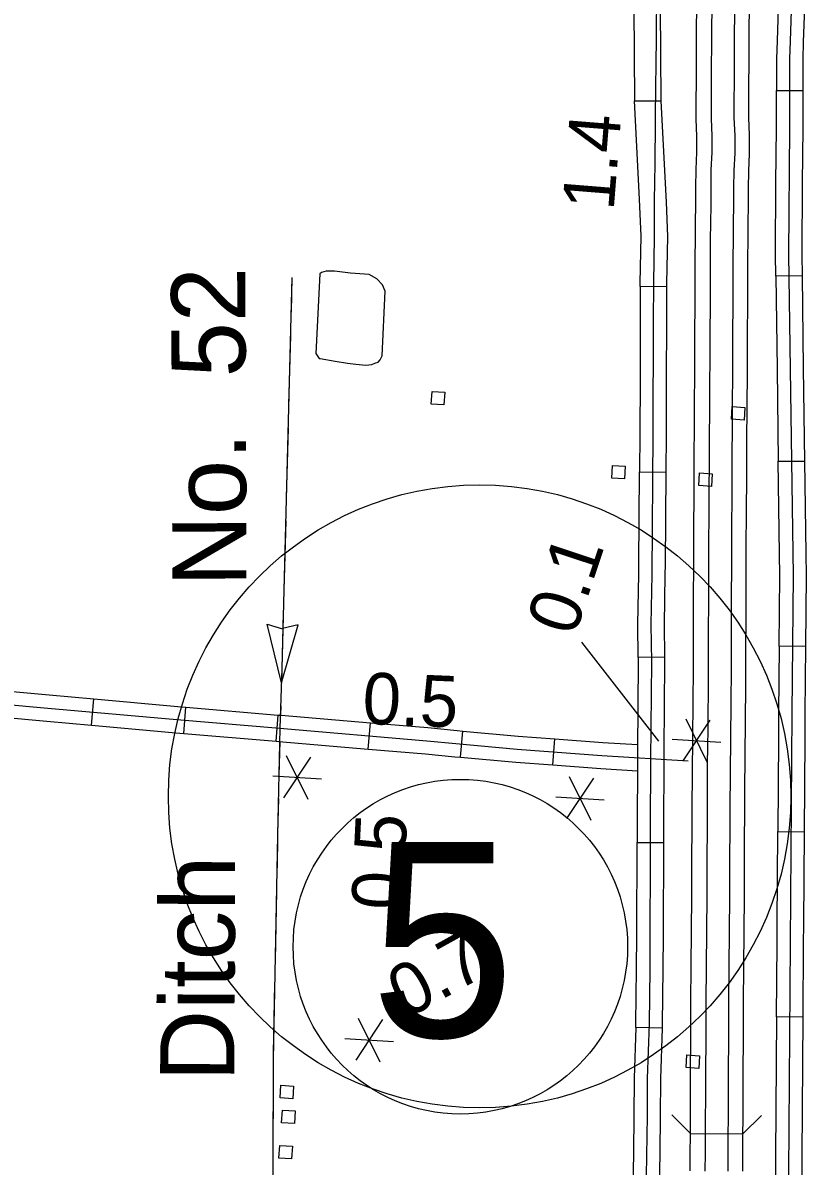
# Model space of a CAD drawing. Extents: x 1366406 to 1373462, y 376856 to 381998.
# Drawn here: x 1369290.1 to 1369362.5, y 380160 to 380265.6 of the extents above; entities that cross this region are included whole.
import ezdxf

# ---------------------------------------------------------------- set-up
doc = ezdxf.new("R2010")
doc.units = 0
for name, color, linetype in [('19', 7, 'Continuous'), ('31', 7, 'Continuous'), ('32', 7, 'Continuous'), ('35', 7, 'Continuous'), ('39', 7, 'Continuous'), ('43', 7, 'Continuous'), ('48', 7, 'Continuous'), ('56', 7, 'Continuous'), ('63', 7, 'Continuous'), ('R_Draft', 7, 'Continuous')]:
    doc.layers.add(name, color=color, linetype=linetype)

msp = doc.modelspace()

# ---------------------------------------------------------------- linework, layer by layer
at = {"layer": '19'}
for points in [[(1369351.73, 380159.6), (1369351.74, 380161.25), (1369351.75, 380162.9), (1369351.76, 380164.54), (1369351.77, 380166.18), (1369351.77, 380167.82), (1369351.78, 380169.47), (1369351.79, 380171.11), (1369351.8, 380172.74), (1369351.8, 380174.38), (1369351.81, 380176.02), (1369351.82, 380177.66), (1369351.84, 380179.29), (1369351.85, 380180.92), (1369351.87, 380182.54), (1369351.88, 380184.16), (1369351.89, 380185.77), (1369351.9, 380187.39), (1369351.9, 380189.01), (1369351.91, 380190.63), (1369351.92, 380192.26), (1369351.93, 380193.89), (1369351.94, 380195.52), (1369351.95, 380197.15), (1369351.97, 380198.79), (1369351.99, 380200.4), (1369352, 380202), (1369352.01, 380203.6), (1369352.03, 380205.2), (1369352.03, 380206.79), (1369352.03, 380208.38), (1369352.04, 380209.99), (1369352.04, 380211.6), (1369352.06, 380216.43), (1369352.06, 380218.04), (1369352.07, 380219.66), (1369352.09, 380221.28), (1369352.1, 380222.9), (1369352.1, 380224.51), (1369352.11, 380226.13), (1369352.12, 380227.75), (1369352.13, 380229.37), (1369352.14, 380230.99), (1369352.16, 380232.6), (1369352.17, 380234.21), (1369352.17, 380235.83), (1369352.18, 380237.45), (1369352.19, 380239.07), (1369352.2, 380240.69), (1369352.2, 380242.31), (1369352.21, 380243.93), (1369352.22, 380245.55), (1369352.23, 380247.17), (1369352.25, 380248.78), (1369352.26, 380250.38), (1369352.28, 380252.06), (1369352.36, 380253.65), (1369352.36, 380255.1), (1369352.28, 380256.73), (1369352.29, 380258.46), (1369352.31, 380260.09), (1369352.32, 380261.72), (1369352.32, 380263.37), (1369352.45, 380284.2)], [(1369353.83, 380284.19), (1369353.7, 380263.37), (1369353.69, 380261.71), (1369353.68, 380260.08), (1369353.67, 380258.45), (1369353.66, 380256.76), (1369353.74, 380255.13), (1369353.74, 380253.61), (1369353.65, 380252.02), (1369353.64, 380250.37), (1369353.63, 380248.77), (1369353.61, 380247.16), (1369353.59, 380245.54), (1369353.58, 380243.92), (1369353.58, 380242.3), (1369353.57, 380240.68), (1369353.57, 380239.07), (1369353.56, 380237.44), (1369353.55, 380235.82), (1369353.54, 380234.21), (1369353.53, 380232.59), (1369353.52, 380230.98), (1369353.51, 380229.36), (1369353.5, 380227.74), (1369353.49, 380226.12), (1369353.48, 380224.51), (1369353.47, 380222.89), (1369353.46, 380221.27), (1369353.45, 380219.66), (1369353.44, 380218.04), (1369353.44, 380216.43), (1369353.42, 380211.59), (1369353.41, 380209.98), (1369353.41, 380208.38), (1369353.41, 380206.79), (1369353.4, 380205.19), (1369353.39, 380203.59), (1369353.38, 380201.99), (1369353.36, 380200.38), (1369353.34, 380198.77), (1369353.32, 380197.14), (1369353.31, 380195.51), (1369353.3, 380193.88), (1369353.3, 380192.25), (1369353.29, 380190.63), (1369353.28, 380189), (1369353.27, 380187.38), (1369353.27, 380185.77), (1369353.26, 380184.15), (1369353.24, 380182.53), (1369353.23, 380180.9), (1369353.21, 380179.28), (1369353.2, 380177.65), (1369353.19, 380176.01), (1369353.18, 380174.37), (1369353.17, 380172.74), (1369353.17, 380171.1), (1369353.16, 380169.46), (1369353.15, 380167.82), (1369353.14, 380166.18), (1369353.13, 380164.54), (1369353.12, 380162.89), (1369353.11, 380161.24), (1369353.1, 380159.59)], [(1369355.94, 380284.17), (1369355.81, 380263.35), (1369355.8, 380261.7), (1369355.79, 380260.07), (1369355.78, 380258.43), (1369355.76, 380256.81), (1369355.85, 380255.19), (1369355.85, 380253.56), (1369355.76, 380251.95), (1369355.75, 380250.35), (1369355.73, 380248.75), (1369355.72, 380247.14), (1369355.7, 380245.52), (1369355.69, 380243.91), (1369355.68, 380242.29), (1369355.68, 380240.68), (1369355.67, 380239.06), (1369355.66, 380237.44), (1369355.66, 380235.81), (1369355.65, 380234.2), (1369355.64, 380232.58), (1369355.63, 380230.96), (1369355.61, 380229.34), (1369355.6, 380227.73), (1369355.59, 380226.11), (1369355.59, 380224.5), (1369355.58, 380222.88), (1369355.57, 380221.26), (1369355.56, 380219.64), (1369355.55, 380218.03), (1369355.54, 380216.42), (1369355.52, 380211.58), (1369355.52, 380209.98), (1369355.52, 380208.38), (1369355.51, 380206.78), (1369355.51, 380205.18), (1369355.5, 380203.58), (1369355.49, 380201.97), (1369355.47, 380200.36), (1369355.45, 380198.74), (1369355.43, 380197.12), (1369355.42, 380195.5), (1369355.41, 380193.87), (1369355.4, 380192.24), (1369355.39, 380190.62), (1369355.38, 380189), (1369355.38, 380187.37), (1369355.37, 380185.75), (1369355.36, 380184.13), (1369355.35, 380182.51), (1369355.33, 380180.89), (1369355.32, 380179.26), (1369355.3, 380177.63), (1369355.29, 380176), (1369355.29, 380174.36), (1369355.28, 380172.73), (1369355.27, 380171.09), (1369355.26, 380169.45), (1369355.25, 380167.81), (1369355.25, 380166.17), (1369355.24, 380164.52), (1369355.23, 380162.88), (1369355.22, 380161.23), (1369355.21, 380159.58)], [(1369356.59, 380159.58), (1369356.6, 380161.22), (1369356.61, 380162.87), (1369356.62, 380164.51), (1369356.63, 380166.16), (1369356.63, 380167.8), (1369356.64, 380169.44), (1369356.65, 380171.08), (1369356.66, 380172.72), (1369356.66, 380174.36), (1369356.67, 380175.99), (1369356.68, 380177.62), (1369356.7, 380179.25), (1369356.71, 380180.87), (1369356.73, 380182.5), (1369356.74, 380184.12), (1369356.75, 380185.75), (1369356.76, 380187.37), (1369356.76, 380188.99), (1369356.77, 380190.61), (1369356.78, 380192.24), (1369356.79, 380193.86), (1369356.8, 380195.49), (1369356.81, 380197.11), (1369356.82, 380198.73), (1369356.85, 380200.34), (1369356.86, 380201.96), (1369356.87, 380203.57), (1369356.88, 380205.17), (1369356.89, 380206.78), (1369356.89, 380208.38), (1369356.9, 380209.98), (1369356.9, 380211.58), (1369356.92, 380216.41), (1369356.92, 380218.02), (1369356.93, 380219.63), (1369356.95, 380221.25), (1369356.96, 380222.87), (1369356.96, 380224.49), (1369356.97, 380226.11), (1369356.98, 380227.72), (1369356.99, 380229.33), (1369357, 380230.95), (1369357.02, 380232.57), (1369357.03, 380234.19), (1369357.03, 380235.81), (1369357.04, 380237.43), (1369357.05, 380239.05), (1369357.06, 380240.67), (1369357.06, 380242.29), (1369357.07, 380243.9), (1369357.08, 380245.51), (1369357.09, 380247.12), (1369357.11, 380248.73), (1369357.12, 380250.34), (1369357.14, 380251.91), (1369357.23, 380253.52), (1369357.22, 380255.22), (1369357.14, 380256.84), (1369357.15, 380258.42), (1369357.17, 380260.06), (1369357.18, 380261.7), (1369357.18, 380263.35), (1369357.31, 380284.16)]]:
    msp.add_lwpolyline(points, dxfattribs=at)
at = {"layer": '31'}
for p, q in [((1369359.7, 380259.34), (1369362.13, 380259.34)), ((1369346.59, 380258.4), (1369349.02, 380258.38)), ((1369362.07, 380242.25), (1369359.64, 380242.22)), ((1369349.56, 380241.23), (1369347.13, 380241.24)), ((1369359.88, 380225.11), (1369362.31, 380225.14)), ((1369347.06, 380224.14), (1369349.48, 380224.12)), ((1369362.39, 380208.01), (1369359.96, 380208.03)), ((1369349.36, 380207.04), (1369346.94, 380207.01)), ((1369359.83, 380190.92), (1369362.26, 380190.91)), ((1369346.83, 380189.92), (1369349.26, 380189.91)), ((1369362.14, 380173.8), (1369359.71, 380173.82)), ((1369359.71, 380173.82), (1369359.71, 380173.82)), ((1369349.14, 380172.77), (1369346.71, 380172.85))]:
    msp.add_line(p, q, dxfattribs=at)
for points in [[(1369361.51, 380283.8), (1369361.5, 380279.83), (1369360.97, 380263.89), (1369360.91, 380262.26), (1369360.92, 380255.89), (1369360.83, 380244.2), (1369361.24, 380214.57), (1369361.12, 380201.86), (1369360.98, 380180.63), (1369360.57, 380125.43), (1369360.2, 380094.23), (1369360.16, 380082.34), (1369360.16, 380072.84), (1369359.9, 380030.24)], [(1369346.47, 380275.73), (1369346.59, 380258.4)], [(1369348.9, 380275.71), (1369349.02, 380258.38)], [(1369348.67, 380271.43), (1369348.55, 380261.33), (1369348.54, 380260.16), (1369348.47, 380252.61), (1369348.42, 380249.16), (1369348.41, 380245.88), (1369348.34, 380241.54), (1369348.33, 380238.01), (1369348.3, 380227.64), (1369348.19, 380214.66), (1369348.11, 380210.05), (1369348.16, 380206.59), (1369348.08, 380197.55), (1369348.05, 380191.23), (1369348.01, 380178.25), (1369347.94, 380173.17), (1369347.77, 380168.13), (1369347.75, 380164.67), (1369347.68, 380159.13)], [(1369359.89, 380267.93), (1369359.76, 380263.93), (1369359.7, 380262.28), (1369359.7, 380259.34)], [(1369362.32, 380267.85), (1369362.18, 380263.85), (1369362.13, 380262.24), (1369362.13, 380259.34)], [(1369359.66, 380250.79), (1369359.7, 380255.89), (1369359.7, 380259.34)], [(1369362.13, 380259.34), (1369362.13, 380255.88), (1369362.09, 380250.78)], [(1369347.13, 380241.24), (1369347.13, 380241.55), (1369347.2, 380245.89), (1369347.06, 380249.3), (1369346.59, 380258.4)], [(1369349.02, 380258.38), (1369349.51, 380249.04), (1369349.63, 380245.87), (1369349.56, 380241.53), (1369349.56, 380241.23)], [(1369359.64, 380242.22), (1369359.61, 380244.2), (1369359.66, 380250.79)], [(1369362.09, 380250.78), (1369362.04, 380244.21), (1369362.07, 380242.25)], [(1369359.64, 380242.22), (1369359.76, 380233.66)], [(1369362.07, 380242.25), (1369362.19, 380233.7)], [(1369347.13, 380241.24), (1369347.11, 380238.02), (1369347.1, 380232.68)], [(1369349.56, 380241.23), (1369349.54, 380238.01), (1369349.53, 380232.68)], [(1369359.76, 380233.66), (1369359.88, 380225.11)], [(1369362.19, 380233.7), (1369362.31, 380225.14)], [(1369347.1, 380232.68), (1369347.08, 380227.64), (1369347.06, 380224.14)], [(1369349.53, 380232.68), (1369349.51, 380227.63), (1369349.48, 380224.12)], [(1369359.99, 380216.56), (1369359.88, 380225.11)], [(1369362.31, 380225.14), (1369362.42, 380216.59)], [(1369346.98, 380215.58), (1369347.06, 380224.14)], [(1369349.48, 380224.12), (1369349.41, 380215.56)], [(1369359.96, 380208.03), (1369360.02, 380214.57), (1369359.99, 380216.56)], [(1369362.42, 380216.59), (1369362.45, 380214.58), (1369362.39, 380208.01)], [(1369346.94, 380207.01), (1369346.9, 380210.05), (1369346.98, 380214.68), (1369346.98, 380215.58)], [(1369349.41, 380215.56), (1369349.4, 380214.65), (1369349.33, 380210.05), (1369349.36, 380207.04)], [(1369359.96, 380208.03), (1369359.9, 380201.87), (1369359.89, 380199.48)], [(1369362.39, 380208.01), (1369362.33, 380201.85), (1369362.32, 380199.46)], [(1369346.94, 380207.01), (1369346.94, 380206.58), (1369346.87, 380198.48)], [(1369349.36, 380207.04), (1369349.37, 380206.59), (1369349.3, 380198.46)], [(1369359.89, 380199.48), (1369359.83, 380190.92)], [(1369362.32, 380199.46), (1369362.26, 380190.91)], [(1369346.87, 380198.48), (1369346.87, 380197.56), (1369346.83, 380191.23), (1369346.83, 380189.92)], [(1369349.3, 380198.46), (1369349.3, 380197.54), (1369349.26, 380191.22), (1369349.26, 380189.91)], [(1369359.77, 380182.37), (1369359.83, 380190.92)], [(1369362.26, 380190.91), (1369362.2, 380182.35)], [(1369346.8, 380181.37), (1369346.83, 380189.92)], [(1369349.26, 380189.91), (1369349.23, 380181.36)], [(1369359.71, 380173.82), (1369359.76, 380180.64), (1369359.77, 380182.37)], [(1369362.2, 380182.35), (1369362.19, 380180.62), (1369362.14, 380173.8)], [(1369346.71, 380172.85), (1369346.72, 380173.2), (1369346.79, 380178.26), (1369346.8, 380181.37)], [(1369349.23, 380181.36), (1369349.22, 380178.24), (1369349.15, 380173.14), (1369349.14, 380172.77)], [(1369359.71, 380173.82), (1369359.65, 380165.26)], [(1369362.14, 380173.8), (1369362.08, 380165.24)], [(1369346.71, 380172.85), (1369346.56, 380168.16), (1369346.54, 380164.68), (1369346.53, 380164.27)], [(1369349.14, 380172.77), (1369348.99, 380168.11), (1369348.97, 380164.65), (1369348.96, 380164.24)], [(1369359.65, 380165.26), (1369359.59, 380156.71)], [(1369362.08, 380165.24), (1369362.02, 380156.69)], [(1369346.53, 380164.27), (1369346.47, 380159.13), (1369346.5, 380155.69)], [(1369348.96, 380164.24), (1369348.9, 380159.13), (1369348.93, 380155.72)]]:
    msp.add_lwpolyline(points, dxfattribs=at)
at = {"layer": '32'}
for p, q in [((1369296.41, 380200.75), (1369296.63, 380203.17)), ((1369304.94, 380199.98), (1369305.15, 380202.4)), ((1369313.47, 380199.27), (1369313.67, 380201.69)), ((1369321.99, 380198.55), (1369322.19, 380200.98)), ((1369330.5, 380197.79), (1369330.72, 380200.21)), ((1369339.04, 380197.08), (1369339.23, 380199.5))]:
    msp.add_line(p, q, dxfattribs=at)
for points in [[(1369228.2, 380205.51), (1369250.66, 380204.7), (1369254.49, 380204.63), (1369258.25, 380204.46), (1369271.3, 380203.8), (1369277.71, 380203.5), (1369283.26, 380203.15), (1369292.4, 380202.33), (1369304.3, 380201.26), (1369313.83, 380200.46), (1369327.4, 380199.32), (1369330.09, 380199.05), (1369335.74, 380198.54), (1369343.56, 380197.95), (1369351.55, 380197.46)], [(1369288.11, 380203.94), (1369292.51, 380203.54), (1369296.63, 380203.17)], [(1369296.63, 380203.17), (1369304.41, 380202.47), (1369305.15, 380202.4)], [(1369305.15, 380202.4), (1369313.67, 380201.69)], [(1369287.9, 380201.52), (1369292.29, 380201.12), (1369296.41, 380200.75)], [(1369296.41, 380200.75), (1369304.2, 380200.04), (1369304.94, 380199.98)], [(1369313.67, 380201.69), (1369313.94, 380201.67), (1369322.19, 380200.98)], [(1369322.19, 380200.98), (1369327.51, 380200.53), (1369330.21, 380200.26), (1369330.72, 380200.21)], [(1369304.94, 380199.98), (1369313.47, 380199.27)], [(1369330.72, 380200.21), (1369335.84, 380199.75), (1369339.23, 380199.5)], [(1369313.47, 380199.27), (1369313.73, 380199.24), (1369321.99, 380198.55)], [(1369339.23, 380199.5), (1369343.65, 380199.16), (1369346.88, 380198.97)], [(1369321.99, 380198.55), (1369327.29, 380198.11), (1369329.98, 380197.84), (1369330.5, 380197.79)], [(1369330.5, 380197.79), (1369335.64, 380197.33), (1369339.04, 380197.08)], [(1369339.04, 380197.08), (1369343.48, 380196.74), (1369346.86, 380196.53)]]:
    msp.add_lwpolyline(points, dxfattribs=at)
at = {"layer": '35'}
for points in [[(1369320.36, 380242.49), (1369318.87, 380242.67), (1369318.09, 380242.66), (1369317.68, 380242.54), (1369317.52, 380242.41), (1369317.15, 380235.08), (1369317.39, 380234.69), (1369317.47, 380234.6), (1369317.55, 380234.59), (1369318.93, 380234.36), (1369320.07, 380234.17)], [(1369320.07, 380234.17), (1369320.85, 380234.09), (1369321.77, 380233.98), (1369322.32, 380234.06), (1369322.59, 380234.16), (1369322.91, 380234.28), (1369323.1, 380234.47), (1369323.27, 380234.84), (1369323.55, 380240.81), (1369323.3, 380241.41), (1369322.79, 380241.96), (1369322.06, 380242.35), (1369320.36, 380242.49)]]:
    msp.add_lwpolyline(points, dxfattribs=at)
at = {"layer": '39'}
for p, q in [((1369351.75, 380163.05), (1369350.04, 380164.78)), ((1369356.61, 380163.02), (1369358.34, 380164.72)), ((1369351.75, 380163.05), (1369356.61, 380163.02))]:
    msp.add_line(p, q, dxfattribs=at)
at = {"layer": '43'}
for p, q in [((1369312.64, 380210.07), (1369314.06, 380209.64)), ((1369313.96, 380204.67), (1369312.64, 380210.07)), ((1369313.96, 380204.67), (1369315.52, 380210.01)), ((1369315.52, 380210.01), (1369314.08, 380209.67))]:
    msp.add_line(p, q, dxfattribs=at)
for points in [[(1369314.94, 380242.08), (1369314, 380205.99), (1369313.83, 380200.46), (1369313.62, 380190.55), (1369313.19, 380169.9), (1369313.16, 380158.86), (1369313.05, 380153.06), (1369313.19, 380150.97), (1369313.25, 380147.47), (1369313.31, 380139.18), (1369313.12, 380125.25), (1369312.94, 380120.01), (1369312.73, 380117.17)], [(1369314.94, 380242.08), (1369314.86, 380238.87)], [(1369314.8, 380236.73), (1369314.63, 380230.32)], [(1369314.58, 380228.18), (1369314.41, 380221.77)], [(1369314.36, 380219.63), (1369314.19, 380213.22)], [(1369314.13, 380211.08), (1369314, 380205.99), (1369313.96, 380204.67)], [(1369313.9, 380202.53), (1369313.87, 380201.67)], [(1369313.81, 380199.24), (1369313.74, 380196.12)], [(1369313.69, 380193.98), (1369313.62, 380190.77)], [(1369313.62, 380190.77), (1369313.62, 380190.55), (1369313.56, 380187.57)], [(1369313.51, 380185.43), (1369313.38, 380179.01)], [(1369313.34, 380176.88), (1369313.2, 380170.46)], [(1369313.19, 380168.32), (1369313.17, 380161.91)]]:
    msp.add_lwpolyline(points, dxfattribs=at)
at = {"layer": '48'}
for p, q in [((1369353.56, 380201.2), (1369351.07, 380197.45)), ((1369351.32, 380201.34), (1369353.32, 380197.31)), ((1369350.07, 380199.46), (1369354.56, 380199.18)), ((1369316.65, 380197.8), (1369314.17, 380194.05)), ((1369314.41, 380197.94), (1369316.41, 380193.91)), ((1369313.16, 380196.07), (1369317.66, 380195.79)), ((1369342.8, 380195.87), (1369340.31, 380192.12)), ((1369340.56, 380196.01), (1369342.56, 380191.98)), ((1369339.31, 380194.13), (1369343.8, 380193.85)), ((1369323.32, 380173.57), (1369320.83, 380169.82)), ((1369321.07, 380173.71), (1369323.07, 380169.68)), ((1369319.83, 380171.83), (1369324.32, 380171.55))]:
    msp.add_line(p, q, dxfattribs=at)
msp.add_lwpolyline([(1369341.68, 380208.41), (1369348.8, 380199.28)], dxfattribs=at)
at = {"layer": '56'}
for points in [[(1369327.81, 380230.39), (1369327.89, 380231.56), (1369329.06, 380231.49), (1369328.98, 380230.32)], [(1369355.55, 380229), (1369355.62, 380230.17), (1369356.8, 380230.09), (1369356.72, 380228.92)], [(1369344.5, 380223.55), (1369344.57, 380224.72), (1369345.74, 380224.65), (1369345.67, 380223.48)], [(1369352.54, 380222.88), (1369352.61, 380224.04), (1369353.78, 380223.97), (1369353.71, 380222.8)], [(1369351.36, 380169.14), (1369351.43, 380170.31), (1369352.6, 380170.23), (1369352.53, 380169.06)], [(1369313.84, 380166.34), (1369313.91, 380167.51), (1369315.08, 380167.43), (1369315.01, 380166.26)], [(1369313.99, 380164.05), (1369314.07, 380165.22), (1369315.24, 380165.15), (1369315.17, 380163.98)], [(1369313.74, 380160.79), (1369313.82, 380161.96), (1369314.99, 380161.88), (1369314.91, 380160.72)]]:
    msp.add_lwpolyline(points, close=True, dxfattribs=at)
at = {"layer": '63'}
msp.add_circle((1369332.28, 380194.18), 28.76, dxfattribs=at)
at = {"layer": 'R_Draft'}
msp.add_circle((1369330.5, 380180.3), 15.45, dxfattribs=at)

# ---------------------------------------------------------------- texts
at = {"layer": '43'}
for s, rotation, p in [('No.  52', 90.2398, (1369310.74, 380213.55)), ('Ditch', 89.7485, (1369309.6, 380167.84))]:
    msp.add_text(s, height=6.843, rotation=rotation, dxfattribs=at).set_placement(p)
at = {"layer": '48'}
for s, rotation, p in [('1.4', 85.4267, (1369344.66, 380248.19)), ('0.1', 71.6929, (1369341.05, 380208.84)), ('0.5', 357.612, (1369321.39, 380200.89)), ('0.5', 87.2797, (1369325.17, 380183.63)), ('0.7', 28.892, (1369325.53, 380173.6))]:
    msp.add_text(s, height=4.752, rotation=rotation, dxfattribs=at).set_placement(p)
at = {"layer": 'R_Draft'}
msp.add_text('5', height=18, dxfattribs=at).set_placement((1369322.15, 380171.95))

doc.saveas('drawing.dxf')
